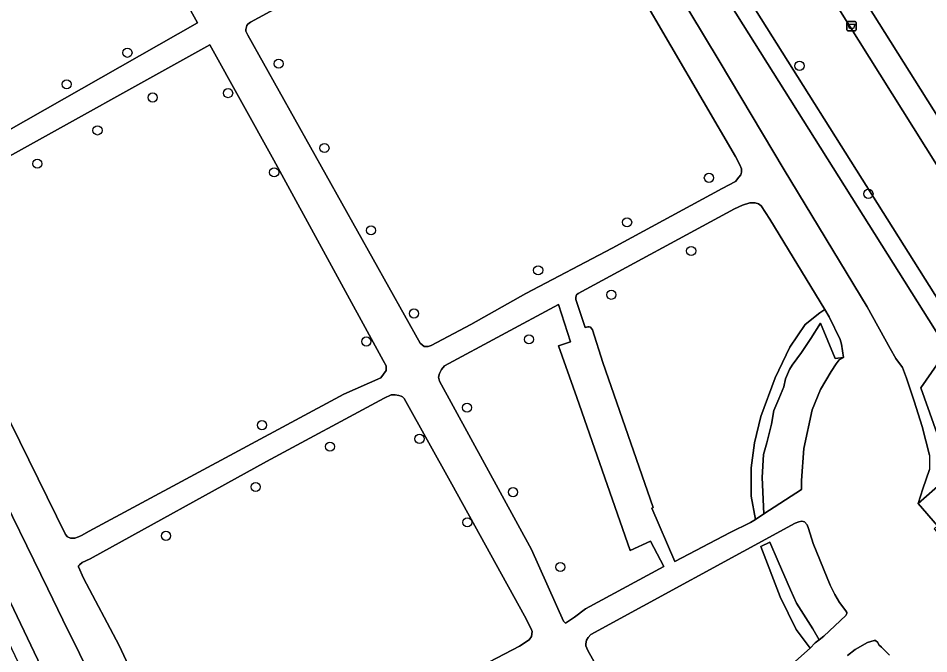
# Model space of a CAD drawing. Extents: x 163008 to 163854, y 382777 to 383982.
# Drawn here: x 163408.4 to 163505.8, y 383089 to 383156.9 of the extents above; entities that cross this region are included whole.
import ezdxf

# ---------------------------------------------------------------- set-up
doc = ezdxf.new("R2010")
doc.units = 0
for name, color, linetype in [('IMGEO_Afvalbak', 7, 'Continuous'), ('IMGEO_Boom', 7, 'Continuous'), ('IMGEO_Groenvoorziening', 7, 'Continuous'), ('IMGEO_Haag', 7, 'Continuous'), ('IMGEO_Hek', 7, 'Continuous'), ('IMGEO_Pand', 7, 'Continuous'), ('IMGEO_Voetpad_gesloten', 7, 'Continuous'), ('IMGEO_Voetpad_open', 7, 'Continuous')]:
    doc.layers.add(name, color=color, linetype=linetype)

msp = doc.modelspace()

# ---------------------------------------------------------------- linework, layer by layer
at = {"layer": 'IMGEO_Afvalbak'}
for p, q in [((163497, 383155.696), (163497, 383156.496)), ((163497, 383156.496), (163497, 383155.696)), ((163497.1, 383156.596), (163497.89, 383156.596)), ((163497.89, 383156.596), (163497.1, 383156.596)), ((163497.99, 383156.496), (163497.99, 383155.696)), ((163497.99, 383155.696), (163497.99, 383156.496)), ((163497.89, 383155.596), (163497.1, 383155.596)), ((163497.1, 383155.596), (163497.89, 383155.596))]:
    msp.add_line(p, q, dxfattribs=at)
msp.add_lwpolyline([(163497.143, 383156.31), (163497.847, 383156.31), (163497.698, 383155.84), (163497.292, 383155.84), (163497.143, 383156.31)], dxfattribs=at)
for centre, start, end in [((163497.1, 383156.496), 90, 180), ((163497.1, 383156.496), 90, 180), ((163497.89, 383156.496), 0, 90), ((163497.89, 383156.496), 360, 90), ((163497.1, 383155.696), 180, 270), ((163497.1, 383155.696), 180, 270), ((163497.89, 383155.696), 270, 0), ((163497.89, 383155.696), 270, 0)]:
    msp.add_arc(centre, 0.1, start, end, dxfattribs=at)
at = {"layer": 'IMGEO_Boom'}
for centre in [(163420.106, 383153.258), (163436.279, 383152.085), (163491.933, 383151.866), (163413.612, 383149.892), (163430.865, 383148.946), (163422.802, 383148.478), (163416.904, 383144.959), (163441.163, 383143.073), (163410.473, 383141.403), (163435.787, 383140.48), (163482.255, 383139.898), (163499.307, 383138.187), (163446.148, 383134.277), (163473.511, 383135.14), (163480.361, 383132.079), (163464.004, 383130.015), (163471.82, 383127.397), (163450.728, 383125.393), (163463.025, 383122.627), (163445.644, 383122.405), (163456.409, 383115.338), (163434.479, 383113.462), (163451.324, 383112.008), (163441.75, 383111.175), (163433.807, 383106.86), (163461.318, 383106.301), (163456.437, 383103.072), (163424.224, 383101.634), (163466.372, 383098.303)]:
    msp.add_circle(centre, 0.489, dxfattribs=at)
at = {"layer": 'IMGEO_Groenvoorziening'}
for points in [[(163447.879, 383216.74), (163507.75, 383121.545), (163509.255, 383122.906), (163448.47, 383219.382)], [(163471.916, 383196.595), (163458.131, 383217.924), (163448.47, 383219.382), (163509.255, 383122.906), (163514.914, 383128.02)], [(163525.379, 383180.331), (163520.659, 383181.018), (163505.941, 383183.159), (163504.561, 383183.36), (163495.83, 383184.63), (163494.8, 383184.78), (163493.021, 383185.055), (163487.723, 383186.135), (163491.84, 383212.838), (163462.133, 383217.32), (163474.207, 383198.128), (163517.084, 383129.951), (163518.36, 383131.075)], [(163494.663, 383125.813), (163488.77, 383135.484), (163487.833, 383136.911), (163487.556, 383137.119), (163487.188, 383137.235), (163486.619, 383137.235), (163485.85, 383136.977), (163485, 383136.578), (163468.275, 383127.519), (163468.118, 383127.374), (163468.041, 383127.14), (163468.041, 383126.889), (163469.032, 383123.89), (163469.185, 383123.948), (163469.332, 383123.976), (163469.446, 383123.981), (163469.59, 383123.949), (163469.715, 383123.808), (163469.799, 383123.637), (163470.913, 383120.143), (163476.296, 383104.663), (163476.138, 383104.591), (163478.629, 383098.905), (163484.545, 383101.99), (163486.697, 383103.061), (163487.218, 383103.398), (163486.771, 383105.864), (163486.771, 383108.912), (163487.139, 383111.575), (163487.789, 383114.389), (163489.331, 383118.523), (163490.912, 383121.809), (163492.559, 383124.209), (163494.101, 383125.47)], [(163467.449, 383122.362), (163466.163, 383126.352), (163454.001, 383119.807), (163453.67, 383119.403), (163453.453, 383118.998), (163453.364, 383118.581), (163453.459, 383118.164), (163463.282, 383100.183), (163466.713, 383092.508), (163466.918, 383092.32), (163467.882, 383092.954), (163469.07, 383093.82), (163477.43, 383098.349), (163476.02, 383101.062), (163473.85, 383100.057), (163468.153, 383116.437), (163466.178, 383121.952)], [(163496.647, 383120.69), (163496.413, 383122.118), (163496.289, 383122.611), (163495.126, 383125.052), (163494.663, 383125.813), (163494.101, 383125.47), (163492.559, 383124.209), (163490.912, 383121.809), (163489.331, 383118.523), (163487.789, 383114.389), (163487.139, 383111.575), (163486.771, 383108.912), (163486.771, 383105.864), (163487.218, 383103.398), (163488.117, 383103.978), (163487.94, 383107.871), (163488.107, 383110.312), (163488.45, 383111.562), (163488.948, 383113.553), (163489.207, 383115.022), (163489.74, 383116.288), (163490.259, 383117.573), (163490.446, 383118.41), (163490.861, 383119.406), (163491.171, 383119.865), (163492.157, 383121.238), (163493.156, 383122.734), (163494.189, 383124.38), (163495.739, 383120.577)], [(163496.647, 383120.69), (163495.739, 383120.577), (163494.189, 383124.38), (163493.156, 383122.734), (163492.157, 383121.238), (163491.171, 383119.865), (163490.861, 383119.406), (163490.446, 383118.41), (163490.259, 383117.573), (163489.74, 383116.288), (163489.207, 383115.022), (163488.948, 383113.553), (163488.45, 383111.562), (163488.107, 383110.312), (163487.94, 383107.871), (163488.117, 383103.978), (163492.135, 383106.574), (163492.135, 383107.55), (163492.41, 383110.965), (163493.281, 383115.087), (163494.165, 383117.267), (163495.337, 383119.193), (163495.85, 383120.022), (163496.178, 383120.44)], [(163493.066, 383089.648), (163493.629, 383090.194), (163494.048, 383090.52), (163493.353, 383091.707), (163491.624, 383094.449), (163490.99, 383095.885), (163489.662, 383098.896), (163488.751, 383100.96), (163487.819, 383100.505), (163489.886, 383095.119), (163491.585, 383091.618)]]:
    msp.add_lwpolyline(points, close=True, dxfattribs=at)
for points in [[(163472.26, 383170.797), (163483.359, 383152.387), (163490.316, 383140.745), (163499.163, 383126.105), (163501.638, 383121.66), (163502.242, 383120.576), (163502.94, 383119.643), (163503.374, 383118.482), (163504.195, 383116.02), (163505.064, 383113.32), (163505.821, 383110.267), (163505.821, 383108.743), (163505.121, 383106.668), (163504.622, 383105.102), (163508.186, 383108.222), (163504.889, 383117.451), (163507.75, 383121.545), (163447.879, 383216.74)], [(163400.933, 383141.327), (163427.609, 383156.446), (163419.463, 383171.138), (163416.527, 383176.567), (163409.326, 383190.186), (163408.845, 383191.015), (163408.064, 383191.57)], [(163375.613, 383156.166), (163403.19, 383099.02), (163434.243, 383033.983), (163435.674, 383035.631), (163404.994, 383099.886), (163377.399, 383157.07), (163376.05, 383160.062), (163375.233, 383162.634), (163374.69, 383165.276), (163374.484, 383167.102), (163374.473, 383168.889), (163374.649, 383170.667), (163375.009, 383172.417), (163375.905, 383175.163), (163376.635, 383176.836), (163377.536, 383178.423), (163378.598, 383179.908), (163379.809, 383181.273), (163381.156, 383182.504)], [(163449.669, 383165.471), (163433.25, 383156.513), (163432.959, 383156.32), (163432.857, 383156.171), (163432.765, 383155.749), (163432.765, 383155.549), (163432.987, 383155.122), (163451.396, 383122.218), (163451.825, 383121.883), (163452.254, 383121.883), (163452.581, 383121.964), (163456.809, 383124.222), (163462.695, 383127.539), (163471.93, 383132.379), (163483.666, 383138.745), (163485.097, 383139.493), (163485.467, 383139.954), (163485.669, 383140.216), (163485.75, 383140.487), (163485.75, 383140.868), (163485.559, 383141.271), (163485.083, 383142.159), (163474.719, 383159.954)], [(163406.651, 383115.702), (163413.5, 383101.778), (163413.699, 383101.53), (163414.033, 383101.392), (163414.106, 383101.392), (163414.293, 383101.392), (163414.468, 383101.392), (163414.867, 383101.54), (163415.197, 383101.667), (163416.011, 383102.144), (163443.24, 383116.782), (163447.197, 383118.505), (163447.743, 383119.314), (163447.743, 383119.816), (163447.431, 383120.387), (163435.741, 383141.781), (163428.908, 383154.104), (163406.174, 383141.499)], [(163453.227, 383085.26), (163462.01, 383089.863), (163463.044, 383090.537), (163463.276, 383090.889), (163463.359, 383091.427), (163463.27, 383091.713), (163462.549, 383093.092), (163454.761, 383107.161), (163449.676, 383116.307), (163449.492, 383116.501), (163449.361, 383116.569), (163449.129, 383116.642), (163448.734, 383116.716), (163448.452, 383116.716), (163448.299, 383116.716), (163447.558, 383116.342), (163434.977, 383109.579), (163416.134, 383099.181), (163415.272, 383098.796), (163414.97, 383098.552), (163414.86, 383098.418), (163414.86, 383098.332), (163415.417, 383097.124), (163419.218, 383089.935), (163422.233, 383083.451)], [(163423.913, 383070.992), (163413.213, 383092.676), (163411.596, 383095.968), (163405.536, 383108.309)], [(163484.892, 383082.372), (163493.066, 383089.648), (163491.585, 383091.618), (163489.886, 383095.119), (163487.819, 383100.505), (163488.751, 383100.96), (163489.662, 383098.896), (163490.99, 383095.885), (163491.624, 383094.449), (163493.353, 383091.707), (163494.048, 383090.52), (163494.55, 383090.91), (163496.895, 383093.143), (163497.004, 383093.325), (163497.004, 383093.443), (163496.889, 383093.63), (163496.231, 383094.501), (163495.726, 383095.374), (163495.221, 383096.383), (163493.398, 383100.811), (163492.895, 383102.439), (163492.766, 383102.809), (163492.481, 383103.123), (163492.179, 383103.2), (163491.873, 383103.139), (163491.465, 383102.977), (163469.627, 383091.079), (163469.334, 383090.759), (163469.169, 383090.488), (163469.098, 383090.103), (163469.098, 383089.879), (163469.326, 383089.389), (163471.153, 383086.06)], [(163404.994, 383099.886), (163435.674, 383035.631), (163439.987, 383034.274), (163500, 383017.548), (163561.785, 383000), (163623.223, 382982.416)], [(163501.564, 383088.902), (163500.705, 383089.748), (163500.423, 383089.998), (163500.309, 383090.249), (163500.068, 383090.452), (163499.915, 383090.452), (163499.191, 383090.248), (163497.877, 383089.485), (163497.058, 383088.855)]]:
    msp.add_lwpolyline(points, dxfattribs=at)
at = {"layer": 'IMGEO_Haag'}
for points in [[(163496.647, 383120.69), (163496.413, 383122.118), (163496.289, 383122.611), (163495.126, 383125.052), (163494.663, 383125.813), (163494.101, 383125.47), (163492.559, 383124.209), (163490.912, 383121.809), (163489.331, 383118.523), (163487.789, 383114.389), (163487.139, 383111.575), (163486.771, 383108.912), (163486.771, 383105.864), (163487.218, 383103.398), (163488.117, 383103.978), (163487.94, 383107.871), (163488.107, 383110.312), (163488.45, 383111.562), (163488.948, 383113.553), (163489.207, 383115.022), (163489.74, 383116.288), (163490.259, 383117.573), (163490.446, 383118.41), (163490.861, 383119.406), (163491.171, 383119.865), (163492.157, 383121.238), (163493.156, 383122.734), (163494.189, 383124.38), (163495.739, 383120.577)], [(163493.066, 383089.648), (163493.629, 383090.194), (163494.048, 383090.52), (163493.353, 383091.707), (163491.624, 383094.449), (163490.99, 383095.885), (163489.662, 383098.896), (163488.751, 383100.96), (163487.819, 383100.505), (163489.886, 383095.119), (163491.585, 383091.618)]]:
    msp.add_lwpolyline(points, close=True, dxfattribs=at)
at = {"layer": 'IMGEO_Hek'}
for points in [[(163435.674, 383035.631), (163404.994, 383099.886), (163377.399, 383157.07), (163376.05, 383160.062), (163375.233, 383162.634), (163374.69, 383165.276), (163374.484, 383167.102), (163374.473, 383168.889), (163374.649, 383170.667), (163375.009, 383172.417), (163375.905, 383175.163), (163376.635, 383176.836), (163377.536, 383178.423), (163378.598, 383179.908), (163379.809, 383181.273), (163381.156, 383182.504), (163398.136, 383196.475), (163400.619, 383199.02), (163401.611, 383200.174), (163402.185, 383201.047), (163402.665, 383201.976), (163403.135, 383203.24), (163406.245, 383222.96)], [(163507.75, 383121.545), (163447.879, 383216.74)]]:
    msp.add_lwpolyline(points, dxfattribs=at)
at = {"layer": 'IMGEO_Pand'}
msp.add_lwpolyline([(163510.906, 383105.872), (163510.643, 383106.173), (163510.267, 383105.844), (163508.186, 383108.222), (163504.622, 383105.102), (163506.703, 383102.724), (163506.327, 383102.395), (163506.59, 383102.095)], close=True, dxfattribs=at)
at = {"layer": 'IMGEO_Voetpad_gesloten'}
for points in [[(163474.207, 383198.128), (163472.144, 383196.747), (163471.916, 383196.595), (163514.914, 383128.02), (163517.084, 383129.951)], [(163494.663, 383125.813), (163495.126, 383125.052), (163496.289, 383122.611), (163496.413, 383122.118), (163496.647, 383120.69), (163496.178, 383120.44), (163495.85, 383120.022), (163495.337, 383119.193), (163494.165, 383117.267), (163493.281, 383115.087), (163492.41, 383110.965), (163492.135, 383107.55), (163492.135, 383106.574), (163488.117, 383103.978), (163487.218, 383103.398), (163486.697, 383103.061), (163484.545, 383101.99), (163478.629, 383098.905), (163476.138, 383104.591), (163476.296, 383104.663), (163470.913, 383120.143), (163469.799, 383123.637), (163469.715, 383123.808), (163469.59, 383123.949), (163469.446, 383123.981), (163469.332, 383123.976), (163469.185, 383123.948), (163469.032, 383123.89), (163468.041, 383126.889), (163468.041, 383127.14), (163468.118, 383127.374), (163468.275, 383127.519), (163485, 383136.578), (163485.85, 383136.977), (163486.619, 383137.235), (163487.188, 383137.235), (163487.556, 383137.119), (163487.833, 383136.911), (163488.77, 383135.484)], [(163467.449, 383122.362), (163466.178, 383121.952), (163468.153, 383116.437), (163473.85, 383100.057), (163476.02, 383101.062), (163477.43, 383098.349), (163469.07, 383093.82), (163467.882, 383092.954), (163466.918, 383092.32), (163466.713, 383092.508), (163463.282, 383100.183), (163453.459, 383118.164), (163453.364, 383118.581), (163453.453, 383118.998), (163453.67, 383119.403), (163454.001, 383119.807), (163466.163, 383126.352)]]:
    msp.add_lwpolyline(points, close=True, dxfattribs=at)
for points in [[(163408.064, 383191.57), (163408.845, 383191.015), (163409.326, 383190.186), (163416.527, 383176.567), (163419.463, 383171.138), (163427.609, 383156.446), (163400.933, 383141.327)], [(163505.821, 383110.267), (163505.064, 383113.32), (163504.195, 383116.02), (163503.374, 383118.482), (163502.94, 383119.643), (163502.242, 383120.576), (163501.638, 383121.66), (163499.163, 383126.105), (163490.316, 383140.745), (163483.359, 383152.387), (163472.26, 383170.797)], [(163474.719, 383159.954), (163485.083, 383142.159), (163485.559, 383141.271), (163485.75, 383140.868), (163485.75, 383140.487), (163485.669, 383140.216), (163485.467, 383139.954), (163485.097, 383139.493), (163483.666, 383138.745), (163471.93, 383132.379), (163462.695, 383127.539), (163456.809, 383124.222), (163452.581, 383121.964), (163452.254, 383121.883), (163451.825, 383121.883), (163451.396, 383122.218), (163432.987, 383155.122), (163432.765, 383155.549), (163432.765, 383155.749), (163432.857, 383156.171), (163432.959, 383156.32), (163433.25, 383156.513), (163449.669, 383165.471)], [(163406.174, 383141.499), (163428.908, 383154.104), (163435.741, 383141.781), (163447.431, 383120.387), (163447.743, 383119.816), (163447.743, 383119.314), (163447.197, 383118.505), (163443.24, 383116.782), (163416.011, 383102.144), (163415.197, 383101.667), (163414.867, 383101.54), (163414.468, 383101.392), (163414.293, 383101.392), (163414.106, 383101.392), (163414.033, 383101.392), (163413.699, 383101.53), (163413.5, 383101.778), (163406.651, 383115.702)], [(163422.233, 383083.451), (163419.218, 383089.935), (163415.417, 383097.124), (163414.86, 383098.332), (163414.86, 383098.418), (163414.97, 383098.552), (163415.272, 383098.796), (163416.134, 383099.181), (163434.977, 383109.579), (163447.558, 383116.342), (163448.299, 383116.716), (163448.452, 383116.716), (163448.734, 383116.716), (163449.129, 383116.642), (163449.361, 383116.569), (163449.492, 383116.501), (163449.676, 383116.307), (163454.761, 383107.161), (163462.549, 383093.092), (163463.27, 383091.713), (163463.359, 383091.427), (163463.276, 383090.889), (163463.044, 383090.537), (163462.01, 383089.863), (163453.227, 383085.26)], [(163506.703, 383102.724), (163504.622, 383105.102), (163505.121, 383106.668), (163505.821, 383108.743)], [(163405.536, 383108.309), (163411.596, 383095.968), (163413.213, 383092.676), (163423.913, 383070.992)], [(163471.153, 383086.06), (163469.326, 383089.389), (163469.098, 383089.879), (163469.098, 383090.103), (163469.169, 383090.488), (163469.334, 383090.759), (163469.627, 383091.079), (163491.465, 383102.977), (163491.873, 383103.139), (163492.179, 383103.2), (163492.481, 383103.123), (163492.766, 383102.809), (163492.895, 383102.439), (163493.398, 383100.811), (163495.221, 383096.383), (163495.726, 383095.374), (163496.231, 383094.501), (163496.889, 383093.63), (163497.004, 383093.443), (163497.004, 383093.325), (163496.895, 383093.143), (163494.55, 383090.91), (163494.048, 383090.52), (163493.629, 383090.194), (163493.066, 383089.648), (163484.892, 383082.372)], [(163497.058, 383088.855), (163497.877, 383089.485), (163499.191, 383090.248), (163499.915, 383090.452), (163500.068, 383090.452), (163500.309, 383090.249), (163500.423, 383089.998), (163500.705, 383089.748), (163501.564, 383088.902)]]:
    msp.add_lwpolyline(points, dxfattribs=at)
at = {"layer": 'IMGEO_Voetpad_open'}
msp.add_lwpolyline([(163535.001, 383208.772), (163533.604, 383203.137), (163533.593, 383203.106), (163523.594, 383135.914), (163523.381, 383135.495), (163518.36, 383131.075), (163517.084, 383129.951), (163514.914, 383128.02), (163509.255, 383122.906), (163507.75, 383121.545), (163504.889, 383117.451), (163508.186, 383108.222), (163510.267, 383105.844), (163510.643, 383106.173), (163510.906, 383105.872), (163511.348, 383106.559), (163511.385, 383107.322), (163508.207, 383116.831)], dxfattribs=at)

doc.saveas('drawing.dxf')
